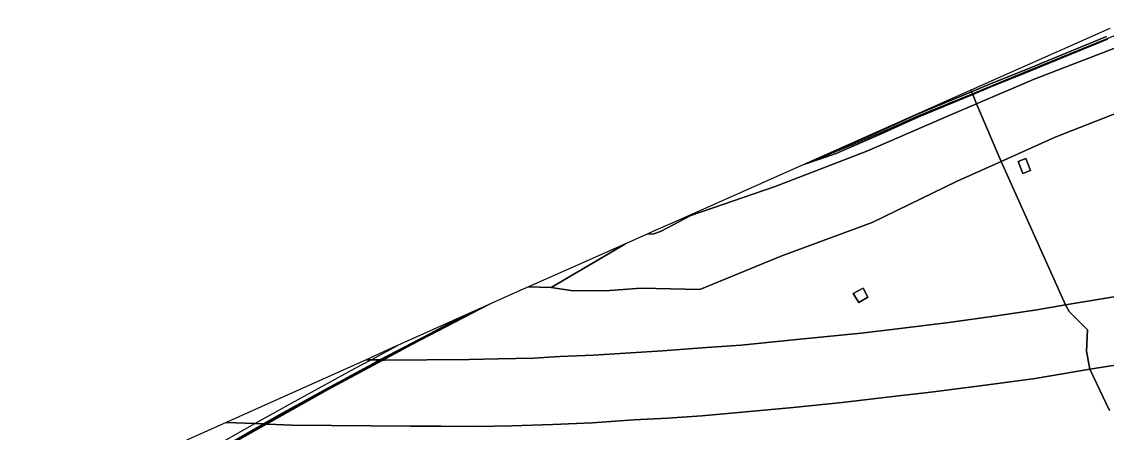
# Model space of a CAD drawing. Extents: x 157767 to 159172, y 387839 to 389425.
# Drawn here: x 158296.3 to 158483.7, y 389221.9 to 389293 of the extents above; entities that cross this region are included whole.
import ezdxf

# ---------------------------------------------------------------- set-up
doc = ezdxf.new("R2010")
doc.units = 0
for name, color, linetype in [('IMGEO_Berm_groen', 7, 'Continuous'), ('IMGEO_Geluidsscherm', 7, 'Continuous'), ('IMGEO_Grasland_overig', 7, 'Continuous'), ('IMGEO_Groenvoorziening', 7, 'Continuous'), ('IMGEO_Muur', 7, 'Continuous'), ('IMGEO_Rijbaan_autosnelweg', 7, 'Continuous'), ('IMGEO_Terreindeel_gesloten', 7, 'Continuous'), ('IMGEO_Terreindeel_open', 7, 'Continuous')]:
    doc.layers.add(name, color=color, linetype=linetype)

msp = doc.modelspace()

# ---------------------------------------------------------------- linework, layer by layer
at = {"layer": 'IMGEO_Berm_groen'}
for points in [[(158484.37, 389291.83), (158460.34, 389281.13), (158460.46, 389280.86), (158463.58, 389282.16), (158469.48, 389284.54), (158483.79, 389290.41)], [(158494.9, 389280.84), (158474.92, 389273.02), (158465.56, 389268.8), (158476.7, 389243.99), (158488.89, 389245.99)], [(158489.31, 389234.19), (158480.91, 389232.84), (158484.27, 389225.68)], [(158484.27, 389225.68), (158480.91, 389232.84), (158471.46, 389231.26), (158463.29, 389230.17), (158453.86, 389228.94), (158445.88, 389227.99), (158438.08, 389227.12), (158429.65, 389226.2), (158421.47, 389225.5), (158413.88, 389224.76), (158407.91, 389224.38), (158402.11, 389224.11), (158394.93, 389223.57), (158388.14, 389223.26), (158381.04, 389223.03), (158375.05, 389222.94), (158368.83, 389223), (158363.52, 389223.02), (158343.1, 389223.19), (158338.81, 389223.35), (158338.67, 389223.36), (158338.34, 389223.37), (158338.22, 389223.38), (158338.11, 389223.38), (158336.63, 389223.44), (158331.68, 389223.62), (158331.68, 389223.62), (158331.67, 389223.62), (158325.65, 389220.91)]]:
    msp.add_lwpolyline(points, dxfattribs=at)
for points in [[(158436.57, 389270.55), (158436.57, 389270.55), (158436.9, 389270.66), (158444.03, 389273.75), (158451.14, 389277), (158460.46, 389280.86), (158460.34, 389281.13)], [(158355.85, 389234.49), (158356.7, 389234.48), (158358.24, 389234.45), (158358.37, 389234.45), (158358.49, 389234.45), (158358.72, 389234.44), (158358.91, 389234.44), (158359.03, 389234.44), (158373.63, 389234.55), (158378.67, 389234.62), (158384.79, 389234.76), (158389.31, 389235.07), (158395.16, 389235.28), (158401.58, 389235.71), (158407.05, 389236.02), (158414.64, 389236.61), (158420.67, 389237.04), (158429.71, 389237.96), (158434.92, 389238.45), (158441.4, 389239.09), (158448.57, 389239.96), (158456.51, 389240.91), (158464.78, 389242.11), (158471.76, 389243.14), (158476.7, 389243.99), (158465.56, 389268.8), (158457.99, 389265.39), (158443.27, 389258.26), (158427.69, 389252.45), (158413.5, 389246.64), (158403.38, 389246.87), (158397.9, 389246.49), (158391.6, 389246.4), (158387.81, 389247.01), (158383.88, 389247.09), (158382.07, 389246.28), (158376.29, 389243.69), (158360.24, 389236.47), (158355.85, 389234.5)], [(158469.32, 389266.73), (158468.5, 389268.79), (158469.83, 389269.32), (158470.65, 389267.25)], [(158442.51, 389245.32), (158440.96, 389244.41), (158440.02, 389245.96), (158441.71, 389246.9)]]:
    msp.add_lwpolyline(points, close=True, dxfattribs=at)
at = {"layer": 'IMGEO_Geluidsscherm'}
for points in [[(158491.39, 389292.99), (158483.55, 389289.91), (158475.76, 389286.73), (158467.98, 389283.54), (158460.62, 389280.48)], [(158460.62, 389280.48), (158460.21, 389280.31), (158451.28, 389276.67), (158444.72, 389273.73), (158439.86, 389271.66), (158434.99, 389269.63), (158432.76, 389268.85)], [(158306.07, 389204.41), (158306.67, 389204.77), (158308.96, 389206.14), (158310.08, 389206.83), (158314.11, 389209.26), (158317.5, 389211.29), (158320.11, 389212.87), (158322.43, 389214.18), (158322.57, 389214.26), (158338.67, 389223.36), (158349.31, 389229.37), (158358.72, 389234.44), (158363.74, 389237.15), (158377.17, 389244.08)], [(158358.37, 389234.45), (158366.76, 389238.85), (158372.74, 389242.09)], [(158338.22, 389223.38), (158349.06, 389229.42), (158357.57, 389234.03), (158358.37, 389234.45)], [(158322.5, 389214.29), (158338.22, 389223.38)]]:
    msp.add_lwpolyline(points, dxfattribs=at)
at = {"layer": 'IMGEO_Grasland_overig'}
msp.add_lwpolyline([(158485.3, 389288.46), (158471.28, 389283.02), (158461.33, 389278.79), (158465.56, 389268.8), (158474.92, 389273.02), (158494.9, 389280.84)], dxfattribs=at)
for points in [[(158431.45, 389268.27), (158408.85, 389258.2), (158405.53, 389256.72), (158405.26, 389256.6), (158404.53, 389256.28), (158405.47, 389256.24), (158406.85, 389256.76), (158411.98, 389259.44), (158426.53, 389264.47), (158442.39, 389270.59), (158456.97, 389276.93), (158461.33, 389278.79), (158460.65, 389280.4), (158451.35, 389276.55), (158444.23, 389273.29), (158437.08, 389270.19), (158431.46, 389268.27)], [(158400.68, 389254.57), (158387.81, 389247.01), (158391.6, 389246.4), (158397.9, 389246.49), (158403.38, 389246.87), (158413.5, 389246.64), (158427.69, 389252.45), (158443.27, 389258.26), (158457.99, 389265.39), (158465.56, 389268.8), (158461.33, 389278.79), (158456.97, 389276.93), (158442.39, 389270.59), (158426.53, 389264.47), (158411.98, 389259.44), (158406.85, 389256.76), (158405.47, 389256.24), (158404.53, 389256.28)]]:
    msp.add_lwpolyline(points, close=True, dxfattribs=at)
at = {"layer": 'IMGEO_Groenvoorziening'}
msp.add_lwpolyline([(158483.97, 389289.94), (158469.67, 389284.08), (158463.77, 389281.69), (158460.65, 389280.4), (158461.33, 389278.79), (158471.28, 389283.02), (158485.3, 389288.46)], dxfattribs=at)
at = {"layer": 'IMGEO_Muur'}
for points in [[(158483.79, 389290.41), (158469.48, 389284.54), (158463.58, 389282.16), (158460.46, 389280.86), (158460.65, 389280.4), (158463.77, 389281.69), (158469.67, 389284.08), (158483.97, 389289.94)], [(158377.17, 389244.08), (158363.74, 389237.15), (158349.31, 389229.37), (158320.11, 389212.87), (158306.07, 389204.41)], [(158331.74, 389219.6), (158338.34, 389223.37), (158340.48, 389224.6), (158349.09, 389229.36), (158357.6, 389233.98), (158358.49, 389234.45), (158366.79, 389238.8), (158373.48, 389242.42), (158372, 389241.76), (158366.73, 389238.91), (158358.24, 389234.45), (158357.54, 389234.08), (158349.03, 389229.47), (158340.42, 389224.7), (158338.11, 389223.38), (158331.68, 389219.7)]]:
    msp.add_lwpolyline(points, dxfattribs=at)
msp.add_lwpolyline([(158431.45, 389268.27), (158431.46, 389268.27), (158437.08, 389270.19), (158444.23, 389273.29), (158451.35, 389276.55), (158460.65, 389280.4), (158460.46, 389280.86), (158451.14, 389277), (158444.03, 389273.75), (158436.9, 389270.66), (158436.57, 389270.55), (158436.57, 389270.55)], close=True, dxfattribs=at)
at = {"layer": 'IMGEO_Rijbaan_autosnelweg'}
msp.add_lwpolyline([(158488.89, 389245.99), (158476.7, 389243.99), (158477.34, 389242.81), (158480.48, 389239.69), (158480.32, 389235.99), (158480.91, 389232.84), (158489.31, 389234.19)], dxfattribs=at)
for points in [[(158331.68, 389223.62), (158331.68, 389223.62), (158336.63, 389223.44), (158338.11, 389223.38), (158338.22, 389223.38), (158338.34, 389223.37), (158338.67, 389223.36), (158338.81, 389223.35), (158343.1, 389223.19), (158363.52, 389223.02), (158368.83, 389223), (158375.05, 389222.94), (158381.04, 389223.03), (158388.14, 389223.26), (158394.93, 389223.57), (158402.11, 389224.11), (158407.91, 389224.38), (158413.88, 389224.76), (158421.47, 389225.5), (158429.65, 389226.2), (158438.08, 389227.12), (158445.88, 389227.99), (158453.86, 389228.94), (158463.29, 389230.17), (158471.46, 389231.26), (158480.91, 389232.84), (158480.32, 389235.99), (158480.48, 389239.69), (158477.34, 389242.81), (158476.7, 389243.99), (158471.76, 389243.14), (158464.78, 389242.11), (158456.51, 389240.91), (158448.57, 389239.96), (158441.4, 389239.09), (158434.92, 389238.45), (158429.71, 389237.96), (158420.67, 389237.04), (158414.64, 389236.61), (158407.05, 389236.02), (158401.58, 389235.71), (158395.16, 389235.28), (158389.31, 389235.07), (158384.79, 389234.76), (158378.67, 389234.62), (158373.63, 389234.55), (158359.03, 389234.44), (158358.91, 389234.44), (158358.72, 389234.44), (158358.49, 389234.45), (158358.37, 389234.45), (158358.24, 389234.45), (158356.7, 389234.48), (158355.85, 389234.49)], [(158361.4, 389236.99), (158360.24, 389236.47), (158355.85, 389234.5), (158331.67, 389223.62), (158325.65, 389220.91), (158323.82, 389220.09), (158314.12, 389215.73), (158301.65, 389209.95), (158296.35, 389207.5), (158296.35, 389207.5), (158301.42, 389207.4), (158308.04, 389207.28), (158308.74, 389207.26), (158312.33, 389209.29), (158313.38, 389209.88), (158321.4, 389214.71), (158321.55, 389214.8), (158332.88, 389221.32), (158336.63, 389223.44), (158342.95, 389227), (158353.96, 389233.01), (158356.7, 389234.48)]]:
    msp.add_lwpolyline(points, close=True, dxfattribs=at)
at = {"layer": 'IMGEO_Terreindeel_gesloten'}
for points in [[(158469.32, 389266.73), (158470.65, 389267.25), (158469.83, 389269.32), (158468.5, 389268.79)], [(158442.51, 389245.32), (158441.71, 389246.9), (158440.02, 389245.96), (158440.96, 389244.41)]]:
    msp.add_lwpolyline(points, close=True, dxfattribs=at)
at = {"layer": 'IMGEO_Terreindeel_open'}
msp.add_lwpolyline([(158400.68, 389254.57), (158390.43, 389250), (158383.9, 389247.09), (158383.88, 389247.09), (158387.81, 389247.01)], close=True, dxfattribs=at)

doc.saveas('drawing.dxf')
